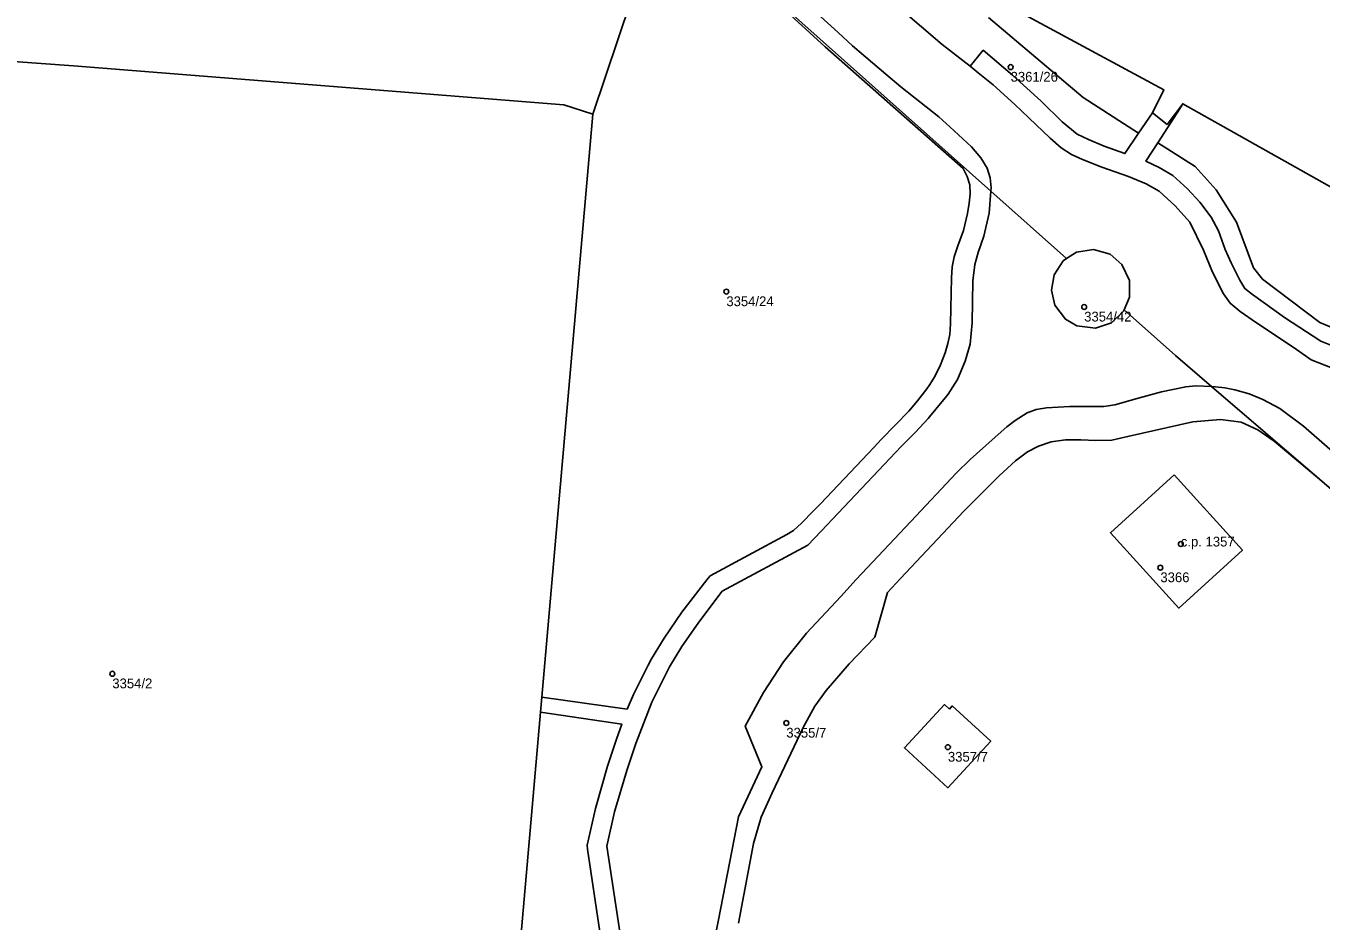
# Model space of a CAD drawing. Extents: x -878211 to -870363, y -1058464 to -1052522.
# Drawn here: x -875212.1 to -875079.7, y -1056056.1 to -1055964.6 of the extents above; entities that cross this region are included whole.
import ezdxf

# ---------------------------------------------------------------- set-up
doc = ezdxf.new("R2010")
doc.units = 0
for name, color, linetype in [('Vrstva 50', 7, 'Continuous'), ('Vrstva 51', 7, 'Continuous'), ('Vrstva 52', 7, 'Continuous')]:
    doc.layers.add(name, color=color, linetype=linetype)

msp = doc.modelspace()

# ---------------------------------------------------------------- linework, layer by layer
at = {"layer": 'Vrstva 50'}
for centre in [(-875111.48, -1055968.77994), (-875140.54, -1055991.72994), (-875103.96, -1055993.29994), (-875094.08, -1056017.53994), (-875096.17, -1056019.94994), (-875203.31, -1056030.79994), (-875134.41, -1056035.83994), (-875117.89, -1056038.29994)]:
    msp.add_circle(centre, 0.25, dxfattribs=at)
at = {"layer": 'Vrstva 51'}
for points in [[(-875169.29, -1055890.84), (-875154, -1055899.05), (-875152.56, -1055902.24), (-875152.47, -1055902.43), (-875150.81, -1055906.09), (-875150.65, -1055906.45), (-875150.05, -1055907.78), (-875146.67, -1055931.58), (-875138.05, -1055943.23), (-875130.88, -1055952.14), (-875095.83, -1055971.1), (-875096.99, -1055973.45), (-875095.49, -1055974.64), (-875093.88, -1055972.52), (-875065.92, -1055988.26), (-875041.29, -1056016.74), (-875008.17, -1056038.77), (-875002, -1056042.88)], [(-875248.11, -1055892.64), (-875242.56, -1055895.35), (-875241.49, -1055895.93), (-875217.07, -1055926.49), (-875232.05, -1055935.26), (-875233.53, -1055936.86), (-875235.59, -1055966.19), (-875233.23, -1055966.76), (-875207.28, -1055968.65), (-875157.17, -1055972.64), (-875154.19, -1055973.6), (-875146.47, -1055950.54), (-875160.52, -1055933.38), (-875192.9, -1055901.24), (-875193.86, -1055900.29), (-875195.72, -1055899.09), (-875200.44, -1055895.81), (-875201.68, -1055895.02), (-875204.22, -1055893.41)], [(-875146.47, -1055950.54), (-875154.19, -1055973.6), (-875159.4, -1056033.2), (-875150.69, -1056034.41), (-875150.03, -1056032.91), (-875148.52, -1056029.92), (-875148.2, -1056029.28), (-875146.88, -1056027.15), (-875145.08, -1056024.52), (-875142.54, -1056021.19), (-875142.19, -1056020.78), (-875134.37, -1056016.56), (-875133.69, -1056016.16), (-875132.85, -1056015.39), (-875131.63, -1056014.15), (-875130.92, -1056013.44), (-875125.48, -1056007.66), (-875124.68, -1056006.82), (-875121.9, -1056003.94), (-875121, -1056002.9), (-875120.05, -1056001.68), (-875119.82, -1056001.32), (-875119.23, -1056000.41), (-875118.66, -1055999.21), (-875118.17, -1055998), (-875117.9, -1055997.05), (-875117.69, -1055996.12), (-875117.61, -1055995.02), (-875117.52, -1055990.34), (-875117.44, -1055989.19), (-875117.24, -1055988.19), (-875116.87, -1055987.06), (-875116.31, -1055985.49), (-875115.88, -1055983.73), (-875115.72, -1055982.7), (-875115.6, -1055981.73), (-875115.66, -1055980.82), (-875115.91, -1055979.98), (-875116.34, -1055979.15), (-875130.45, -1055966.72), (-875134.76, -1055962.77)], [(-875113.73, -1055963.7), (-875104.06, -1055971.89), (-875098.39, -1055975.55), (-875096.99, -1055973.45), (-875095.83, -1055971.1), (-875130.88, -1055952.14)], [(-875132.2, -1056017.65), (-875131.52, -1056016.95), (-875130.85, -1056016.23), (-875122.63, -1056007.53), (-875121.94, -1056006.84), (-875121.22, -1056006.11), (-875119.9, -1056004.7), (-875119.76, -1056004.54), (-875118, -1056002.4), (-875117.88, -1056002.21), (-875116.91, -1056000.71), (-875116.11, -1055998.83), (-875115.62, -1055997.1), (-875115.42, -1055994.92), (-875115.33, -1055990.62), (-875115.14, -1055988.97), (-875114.79, -1055987.73), (-875114.21, -1055986.06), (-875113.66, -1055983.7), (-875113.49, -1055981.46), (-875137.18, -1055960.33)], [(-875137.18, -1055960.33), (-875113.49, -1055981.46), (-875113.46, -1055981.11), (-875113.58, -1055980.1), (-875113.87, -1055979.12), (-875114.51, -1055978.05), (-875115.49, -1055976.92), (-875117.68, -1055974.89), (-875118.82, -1055973.88), (-875122.7, -1055970.79), (-875124.22, -1055969.51), (-875127.63, -1055966.61), (-875129.11, -1055965.23), (-875133.46, -1055961.25)], [(-875133.46, -1055961.25), (-875129.11, -1055965.23), (-875127.63, -1055966.61), (-875124.22, -1055969.51), (-875122.7, -1055970.79), (-875118.82, -1055973.88), (-875117.68, -1055974.89), (-875115.49, -1055976.92), (-875114.51, -1055978.05), (-875113.87, -1055979.12), (-875113.58, -1055980.1), (-875113.46, -1055981.11), (-875113.49, -1055981.46), (-875105.75, -1055988.36), (-875104.74, -1055987.69), (-875103, -1055987.42), (-875101.29, -1055987.92), (-875100.11, -1055988.97), (-875099.34, -1055990.6), (-875099.33, -1055992.29), (-875099.88, -1055993.59), (-875094.64, -1055998.26), (-875090.93, -1056001.44), (-875090.54, -1056001.46), (-875089.57, -1056001.57), (-875088.57, -1056001.77), (-875087.1, -1056002.18), (-875085.69, -1056002.75), (-875083.95, -1056003.68), (-875081.55, -1056005.49), (-875078.56, -1056008.08)], [(-875134.76, -1055962.77), (-875130.45, -1055966.72), (-875116.34, -1055979.15), (-875115.91, -1055979.98), (-875115.66, -1055980.82), (-875115.6, -1055981.73), (-875115.72, -1055982.7)], [(-875072.12, -1056002.08), (-875080.74, -1055998.69), (-875082.26, -1055997.64), (-875084.73, -1055995.97), (-875086.33, -1055994.94), (-875088.02, -1055993.76), (-875089.02, -1055992.9), (-875089.71, -1055991.96), (-875090.85, -1055989.73), (-875091.75, -1055987.49), (-875093.15, -1055984.64), (-875094.66, -1055982.97), (-875096.29, -1055981.48), (-875097.63, -1055980.71), (-875099.42, -1055979.98), (-875102.16, -1055979.01), (-875104.13, -1055978.23), (-875105.27, -1055977.7), (-875106.32, -1055977.02), (-875107.45, -1055976.06), (-875109.61, -1055973.97), (-875111.05, -1055972.6), (-875113.27, -1055970.59), (-875114.8, -1055969.35), (-875115.63, -1055968.67), (-875118.48, -1055966.47), (-875122.69, -1055962.86)], [(-875122.69, -1055962.86), (-875118.48, -1055966.47), (-875115.63, -1055968.67), (-875114.28, -1055967.05), (-875111.28, -1055969.6), (-875108.34, -1055972.27), (-875106.22, -1055974.38), (-875104.66, -1055975.62), (-875103.52, -1055976.19), (-875101.9, -1055976.86), (-875099.8, -1055977.62), (-875098.39, -1055975.55), (-875104.06, -1055971.89), (-875113.73, -1055963.7)], [(-875070.92, -1056000.33), (-875079.75, -1055996.81), (-875083.49, -1055994.39), (-875086.75, -1055992.03), (-875087.52, -1055991.42), (-875088.06, -1055990.57), (-875088.94, -1055988.79), (-875089.53, -1055987.42), (-875090.24, -1055985.52), (-875090.99, -1055984.13), (-875092.12, -1055982.58), (-875093.39, -1055981.22), (-875094.9, -1055979.87), (-875096.28, -1055979.03), (-875097.64, -1055978.4), (-875096.44, -1055976.51), (-875094.45, -1055973.45), (-875093.88, -1055972.52), (-875095.49, -1055974.64), (-875096.99, -1055973.45), (-875098.39, -1055975.55), (-875099.8, -1055977.62), (-875101.9, -1055976.86), (-875103.52, -1055976.19), (-875104.66, -1055975.62), (-875106.22, -1055974.38), (-875108.34, -1055972.27), (-875111.28, -1055969.6), (-875114.28, -1055967.05), (-875115.63, -1055968.67), (-875114.8, -1055969.35), (-875113.27, -1055970.59), (-875111.05, -1055972.6), (-875109.61, -1055973.97), (-875107.45, -1055976.06), (-875106.32, -1055977.02), (-875105.27, -1055977.7), (-875104.13, -1055978.23), (-875102.16, -1055979.01), (-875099.42, -1055979.98), (-875097.63, -1055980.71), (-875096.29, -1055981.48), (-875094.66, -1055982.97), (-875093.15, -1055984.64), (-875091.75, -1055987.49), (-875090.85, -1055989.73), (-875089.71, -1055991.96), (-875089.02, -1055992.9), (-875088.02, -1055993.76), (-875086.33, -1055994.94), (-875084.73, -1055995.97), (-875082.26, -1055997.64), (-875080.74, -1055998.69), (-875072.12, -1056002.08)], [(-875065.92, -1055988.26), (-875093.88, -1055972.52), (-875094.45, -1055973.45), (-875096.44, -1055976.51), (-875092.63, -1055978.93), (-875090.47, -1055981.32), (-875088.4, -1055984.62), (-875086.64, -1055989.29), (-875085.72, -1055990.45), (-875079.88, -1055994.89), (-875078.01, -1055995.66)], [(-875078.01, -1055995.66), (-875079.88, -1055994.89), (-875085.72, -1055990.45), (-875086.64, -1055989.29), (-875088.4, -1055984.62), (-875090.47, -1055981.32), (-875092.63, -1055978.93), (-875096.44, -1055976.51), (-875097.64, -1055978.4), (-875096.28, -1055979.03), (-875094.9, -1055979.87), (-875093.39, -1055981.22), (-875092.12, -1055982.58), (-875090.99, -1055984.13), (-875090.24, -1055985.52), (-875089.53, -1055987.42), (-875088.94, -1055988.79), (-875088.06, -1055990.57), (-875087.52, -1055991.42), (-875086.75, -1055992.03), (-875083.49, -1055994.39), (-875079.75, -1055996.81), (-875070.92, -1056000.33)], [(-875143.86, -1056068.63), (-875141.34, -1056055.95), (-875139.31, -1056045.43), (-875136.9, -1056040.31), (-875138.62, -1056036.15), (-875136.75, -1056032.71), (-875134.7, -1056029.57), (-875132.34, -1056026.66), (-875128.83, -1056022.91), (-875127.26, -1056021.18), (-875121.69, -1056015.25), (-875117, -1056010.26), (-875115.6, -1056008.88), (-875113.37, -1056006.89), (-875111.85, -1056005.57), (-875111.03, -1056004.92), (-875109.8, -1056004.11), (-875108.87, -1056003.77), (-875107.8, -1056003.62), (-875105.44, -1056003.48), (-875103.04, -1056003.49), (-875101.94, -1056003.47), (-875100.83, -1056003.31), (-875098.32, -1056002.58), (-875096.05, -1056001.99), (-875093.57, -1056001.46), (-875092.56, -1056001.36), (-875090.93, -1056001.44), (-875094.64, -1055998.26), (-875099.88, -1055993.59), (-875099.93, -1055993.72), (-875101.15, -1055994.92), (-875102.81, -1055995.48), (-875104.71, -1055995.24), (-875105.88, -1055994.56), (-875106.97, -1055993.11), (-875107.29, -1055991.57), (-875107.02, -1055990.01), (-875106.12, -1055988.6), (-875105.75, -1055988.36), (-875113.49, -1055981.46), (-875113.66, -1055983.7), (-875114.21, -1055986.06), (-875114.79, -1055987.73), (-875115.14, -1055988.97), (-875115.33, -1055990.62), (-875115.42, -1055994.92), (-875115.62, -1055997.1), (-875116.11, -1055998.83), (-875116.91, -1056000.71)], [(-875115.72, -1055982.7), (-875115.88, -1055983.73), (-875116.31, -1055985.49), (-875116.87, -1055987.06), (-875117.24, -1055988.19), (-875117.44, -1055989.19), (-875117.52, -1055990.34), (-875117.61, -1055995.02), (-875117.69, -1055996.12), (-875117.9, -1055997.05), (-875118.17, -1055998), (-875118.66, -1055999.21), (-875119.23, -1056000.41), (-875119.82, -1056001.32), (-875120.05, -1056001.68), (-875121, -1056002.9), (-875121.9, -1056003.94), (-875124.68, -1056006.82), (-875125.48, -1056007.66), (-875130.92, -1056013.44), (-875131.63, -1056014.15), (-875132.85, -1056015.39), (-875133.69, -1056016.16), (-875134.37, -1056016.56), (-875142.19, -1056020.78), (-875142.54, -1056021.19), (-875145.08, -1056024.52), (-875146.88, -1056027.15), (-875148.2, -1056029.28), (-875148.52, -1056029.92), (-875150.03, -1056032.91), (-875150.69, -1056034.41), (-875159.4, -1056033.2), (-875159.53, -1056034.73), (-875151.24, -1056035.94), (-875151.77, -1056037.49), (-875152.69, -1056040.26), (-875153.93, -1056044.58), (-875154.76, -1056048.31), (-875154.72, -1056048.73), (-875153.46, -1056057.2)], [(-875116.91, -1056000.71), (-875117.88, -1056002.21), (-875118, -1056002.4), (-875119.76, -1056004.54), (-875119.9, -1056004.7), (-875121.22, -1056006.11), (-875121.94, -1056006.84), (-875122.63, -1056007.53), (-875130.85, -1056016.23), (-875131.52, -1056016.95), (-875132.2, -1056017.65), (-875140.96, -1056022.35), (-875143.35, -1056025.54), (-875145.09, -1056028.02), (-875146.34, -1056030.08), (-875148.17, -1056033.72), (-875149.81, -1056037.94), (-875150.18, -1056039.06)], [(-875139.3, -1056056.29), (-875137.75, -1056048.17), (-875136.97, -1056045.47), (-875135.87, -1056042.98), (-875132.67, -1056036.22), (-875131.49, -1056034.1), (-875130.32, -1056032.52), (-875127.99, -1056029.78), (-875125.36, -1056027.05), (-875124.06, -1056022.48), (-875122.73, -1056021.07), (-875116.27, -1056014.17), (-875112.65, -1056010.57), (-875110.98, -1056009.02), (-875109.74, -1056008.1), (-875108.63, -1056007.53), (-875107.32, -1056007.08), (-875105.88, -1056006.87), (-875104.3, -1056006.88), (-875102.76, -1056006.94), (-875101.14, -1056006.93), (-875099.35, -1056006.52), (-875092.84, -1056005.06), (-875090.03, -1056004.79), (-875087.91, -1056005.08), (-875086.21, -1056005.85), (-875084.53, -1056007.03), (-875079.91, -1056010.9), (-875090.93, -1056001.44), (-875092.56, -1056001.36), (-875093.57, -1056001.46), (-875096.05, -1056001.99), (-875098.32, -1056002.58), (-875100.83, -1056003.31), (-875101.94, -1056003.47), (-875103.04, -1056003.49), (-875105.44, -1056003.48), (-875107.8, -1056003.62), (-875108.87, -1056003.77), (-875109.8, -1056004.11), (-875111.03, -1056004.92), (-875111.85, -1056005.57), (-875113.37, -1056006.89), (-875115.6, -1056008.88), (-875117, -1056010.26), (-875121.69, -1056015.25), (-875127.26, -1056021.18), (-875128.83, -1056022.91), (-875132.34, -1056026.66), (-875134.7, -1056029.57), (-875136.75, -1056032.71), (-875138.62, -1056036.15), (-875136.9, -1056040.31), (-875139.31, -1056045.43), (-875141.34, -1056055.95), (-875143.86, -1056068.63)], [(-875078.56, -1056008.08), (-875081.55, -1056005.49), (-875083.95, -1056003.68), (-875085.69, -1056002.75), (-875087.1, -1056002.18), (-875088.57, -1056001.77), (-875089.57, -1056001.57), (-875090.54, -1056001.46), (-875090.93, -1056001.44), (-875079.91, -1056010.9), (-875061.6, -1056026.6)], [(-875061.6, -1056026.6), (-875079.91, -1056010.9), (-875084.53, -1056007.03), (-875086.21, -1056005.85), (-875087.91, -1056005.08), (-875090.03, -1056004.79), (-875092.84, -1056005.06), (-875099.35, -1056006.52), (-875101.14, -1056006.93), (-875102.76, -1056006.94), (-875104.3, -1056006.88), (-875105.88, -1056006.87), (-875107.32, -1056007.08), (-875108.63, -1056007.53), (-875109.74, -1056008.1), (-875110.98, -1056009.02), (-875112.65, -1056010.57), (-875116.27, -1056014.17), (-875122.73, -1056021.07), (-875124.06, -1056022.48), (-875125.36, -1056027.05), (-875127.99, -1056029.78), (-875130.32, -1056032.52), (-875131.49, -1056034.1), (-875132.67, -1056036.22), (-875135.87, -1056042.98), (-875136.97, -1056045.47), (-875137.75, -1056048.17), (-875139.3, -1056056.29)], [(-875151.33, -1056057.86), (-875152.36, -1056051.11), (-875152.77, -1056048.42), (-875151.98, -1056044.93), (-875150.71, -1056040.69), (-875150.18, -1056039.06), (-875149.81, -1056037.94), (-875148.17, -1056033.72), (-875146.34, -1056030.08), (-875145.09, -1056028.02), (-875143.35, -1056025.54), (-875140.96, -1056022.35), (-875132.2, -1056017.65)], [(-875153.46, -1056057.2), (-875154.72, -1056048.73), (-875154.76, -1056048.31), (-875153.93, -1056044.58), (-875152.69, -1056040.26), (-875151.77, -1056037.49), (-875151.24, -1056035.94), (-875159.53, -1056034.73), (-875164.65, -1056093.24)], [(-875150.18, -1056039.06), (-875150.71, -1056040.69), (-875151.98, -1056044.93), (-875152.77, -1056048.42), (-875152.36, -1056051.11), (-875151.33, -1056057.86)]]:
    msp.add_lwpolyline(points, dxfattribs=at)
for points in [[(-875159.53, -1056034.73), (-875159.4, -1056033.2), (-875154.19, -1055973.6), (-875157.17, -1055972.64), (-875207.28, -1055968.65), (-875233.23, -1055966.76), (-875235.59, -1055966.19), (-875246.16, -1056081.66), (-875234.4, -1056087.88), (-875231.89, -1056088.2), (-875203.16, -1056090.47), (-875181.05, -1056092.01), (-875164.65, -1056093.24)], [(-875105.75, -1055988.36), (-875106.12, -1055988.6), (-875107.02, -1055990.01), (-875107.29, -1055991.57), (-875106.97, -1055993.11), (-875105.88, -1055994.56), (-875104.71, -1055995.24), (-875102.81, -1055995.48), (-875101.15, -1055994.92), (-875099.93, -1055993.72), (-875099.88, -1055993.59), (-875099.33, -1055992.29), (-875099.34, -1055990.6), (-875100.11, -1055988.97), (-875101.29, -1055987.92), (-875103, -1055987.42), (-875104.74, -1055987.69)], [(-875094.77, -1056010.48), (-875101.27, -1056016.38), (-875094.3, -1056024.08), (-875087.79, -1056018.18)], [(-875094.77, -1056010.48), (-875087.79, -1056018.18), (-875094.3, -1056024.08), (-875101.27, -1056016.38)], [(-875117.73, -1056034.43), (-875118.25, -1056033.96), (-875122.33, -1056038.37), (-875117.89, -1056042.46), (-875113.51, -1056037.7), (-875117.44, -1056034.09)], [(-875117.73, -1056034.43), (-875117.44, -1056034.09), (-875113.51, -1056037.7), (-875117.89, -1056042.46), (-875122.33, -1056038.37), (-875118.25, -1056033.96)]]:
    msp.add_lwpolyline(points, close=True, dxfattribs=at)
at = {"layer": 'Vrstva 52'}
msp.add_lwpolyline([(-875094.77, -1056010.48), (-875101.27, -1056016.38), (-875094.3, -1056024.08), (-875087.79, -1056018.18)], close=True, dxfattribs=at)

# ---------------------------------------------------------------- texts
at = {"layer": 'Vrstva 50'}
for s, p in [('3361/26', (-875111.48, -1055970.269)), ('3354/24', (-875140.54, -1055993.219)), ('3354/42', (-875103.96, -1055994.789)), ('c.p. 1357', (-875094.08, -1056017.79)), ('3366', (-875096.17, -1056021.439)), ('3354/2', (-875203.31, -1056032.289)), ('3355/7', (-875134.41, -1056037.329)), ('3357/7', (-875117.89, -1056039.789))]:
    msp.add_text(s, height=0.999996, dxfattribs=at).set_placement(p)

doc.saveas('drawing.dxf')
